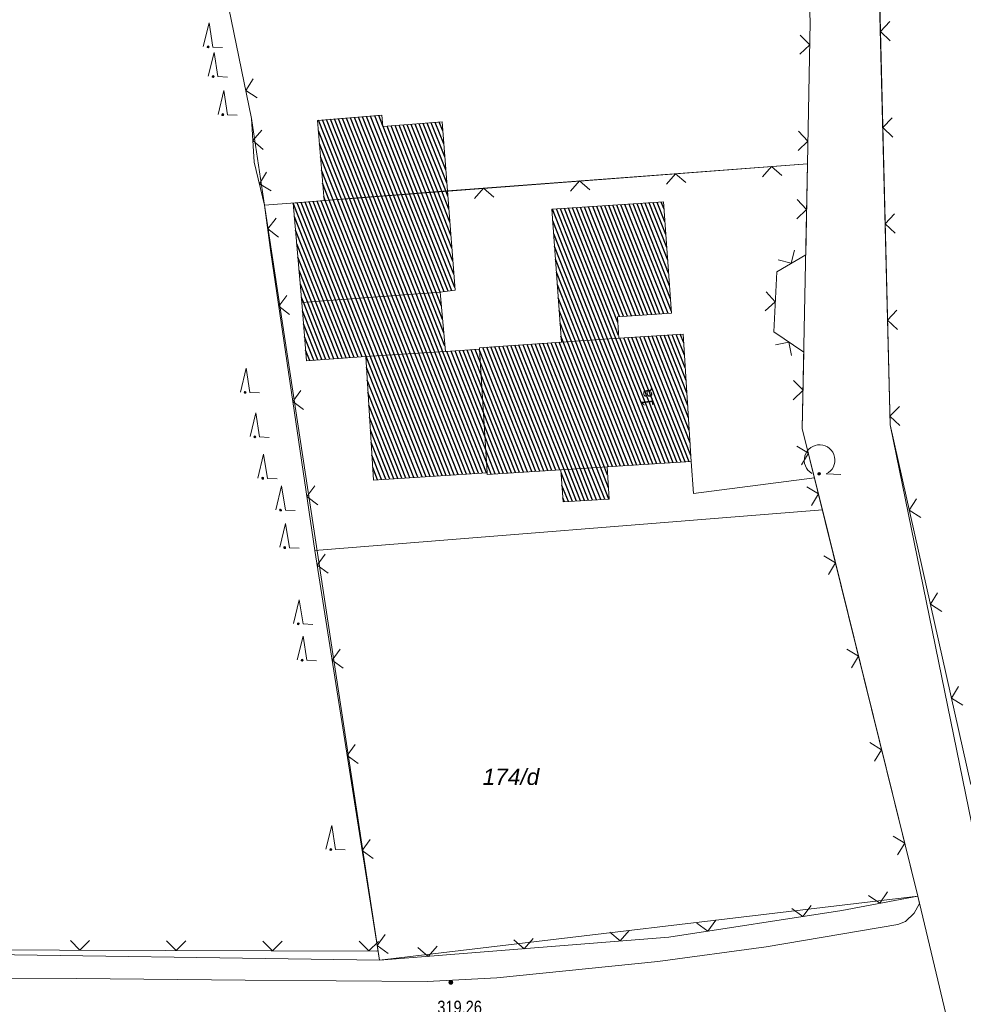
# Model space of a CAD drawing. Header units: metres. Extents: x 345144 to 348639, y 5629211 to 5635235.
# Tile 1010 of 1056: x 347412 to 347461, y 5631489 to 5631540. Entities that reach past the tile are written whole.
import ezdxf
from ezdxf.enums import TextEntityAlignment as Align

# ---------------------------------------------------------------- set-up
doc = ezdxf.new("R2010")
doc.units = ezdxf.units.M
doc.header["$MEASUREMENT"] = 0
for name, color, linetype in [('028 Geländeform', 7, 'Continuous'), ('028 Geländeform Ausg.', 7, 'Continuous'), ('081-083 Topographie', 7, 'Continuous'), ('AX Flurstück', 7, 'Continuous'), ('AX Gebäude', 7, 'Continuous'), ('Definitionslinie', 7, 'Continuous'), ('Präsentationsobjekt -Text (punktförmig)', 7, 'Continuous')]:
    doc.layers.add(name, color=color, linetype=linetype)
doc.styles.add('ARIAL', font='arial.ttf', dxfattribs={"height": 1})
doc.styles.add('ARIALIT', font='ariali.ttf', dxfattribs={"height": 1})
pattern_1 = [(111.5294117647, (0, 0), (-0.186045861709, -0.07339575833), [])]

# ---------------------------------------------------------------- blocks, each defined once
blk = doc.blocks.new('alk_043x_nrw')
h = blk.add_hatch(color=7)
edge = h.paths.add_edge_path(flags=0)
edge.add_arc((0, 0), 1, 180, 360, ccw=False)
edge.add_arc((0, 0), 1, 0, 180, ccw=False)
blk = doc.blocks.new('alk_7200_nrwx2')
at = {"true_color": 0x2e2e2e}
h = blk.add_hatch(color=250, dxfattribs=at)
edge = h.paths.add_edge_path(flags=0)
edge.add_arc((-0.020544, -0.388118), 0.055525, 180, 360, ccw=False)
edge.add_arc((-0.020544, -0.388118), 0.055525, 0, 180, ccw=False)
at = {"color": 250, "lineweight": 5, "true_color": 0x2e2e2e, "flags": 128}
blk.add_lwpolyline([(-0.298168, -0.388118), (-0.020544, 1), (0.257079, -0.388118), (0.812326, -0.388118)], dxfattribs=at)
blk.add_lwpolyline([(-0.298168, -0.388118), (-0.020544, 1), (0.257079, -0.388118), (0.812326, -0.388118)], dxfattribs=at)
at = {"color": 250, "lineweight": 5, "true_color": 0x2e2e2e}
for start, end in [(0, 180), (180, 0)]:
    blk.add_arc((-0.020544, -0.388118), 0.055525, start, end, dxfattribs=at)
blk = doc.blocks.new('alk_7100_nrwx2')
at = {"true_color": 0x2e2e2e}
h = blk.add_hatch(color=250, dxfattribs=at)
edge = h.paths.add_edge_path(flags=0)
edge.add_arc((0.024073, -0.597267), 0.057254, 180, 360, ccw=False)
edge.add_arc((0.024073, -0.597267), 0.057255, 0, 180, ccw=False)
at = {"color": 250, "lineweight": 5, "true_color": 0x2e2e2e, "flags": 128}
blk.add_lwpolyline([(0.349382, -0.597267), (1, -0.597267)], dxfattribs=at)
at = {"color": 250, "lineweight": 5, "true_color": 0x2e2e2e}
for centre, radius, start, end in [((0.024073, 0.012362), 0.690995, -61.9148169, -118.0851831), ((0.024073, -0.597267), 0.057255, 0, 180), ((0.024073, -0.597267), 0.057254, 180, 0)]:
    blk.add_arc(centre, radius, start, end, dxfattribs=at)

msp = doc.modelspace()

# ---------------------------------------------------------------- hatches: boundary and pattern name
at = {"layer": 'AX Gebäude', "true_color": 0x4f4f4f}
h = msp.add_hatch(dxfattribs=at)
h.set_pattern_fill('_USER', color=251, scale=0.2, angle=111.5294118, style=0, pattern_type=0)
h.set_pattern_definition(pattern_1)
h.paths.add_polyline_path([(347430.841, 5631534.808), (347433.913, 5631535.046), (347434.19, 5631531.468), (347427.786, 5631530.96), (347427.454, 5631535.131), (347430.795, 5631535.397)], flags=0)
h = msp.add_hatch(dxfattribs=at)
h.set_pattern_fill('_USER', color=251, scale=0.2, angle=111.5294118, style=0, pattern_type=0)
h.set_pattern_definition(pattern_1)
h.paths.add_polyline_path([(347427.786, 5631530.96), (347434.19, 5631531.468), (347434.59, 5631526.299), (347433.826, 5631526.203), (347426.64, 5631525.671), (347426.189, 5631530.833)], flags=0)
h = msp.add_hatch(dxfattribs=at)
h.set_pattern_fill('_USER', color=251, scale=0.2, angle=111.5294118, style=0, pattern_type=0)
h.set_pattern_definition(pattern_1)
h.paths.add_polyline_path([(347439.623, 5631530.509), (347445.416, 5631530.888), (347445.83, 5631525.103), (347443.02, 5631524.927), (347443.097, 5631523.812), (347440.114, 5631523.609)], flags=0)
h = msp.add_hatch(dxfattribs=at)
h.set_pattern_fill('_USER', color=251, scale=0.2, angle=111.5294118, style=0, pattern_type=0)
h.set_pattern_definition(pattern_1)
h.paths.add_polyline_path([(347426.64, 5631525.671), (347433.826, 5631526.203), (347434.086, 5631523.117), (347429.951, 5631522.853), (347426.876, 5631522.64)], flags=0)
h = msp.add_hatch(dxfattribs=at)
h.set_pattern_fill('_USER', color=251, scale=0.2, angle=111.5294118, style=0, pattern_type=0)
h.set_pattern_definition(pattern_1)
h.paths.add_polyline_path([(347435.86, 5631523.315), (347440.114, 5631523.609), (347443.097, 5631523.812), (347446.436, 5631524.026), (347446.859, 5631517.401), (347442.488, 5631517.123), (347440.091, 5631516.972), (347436.263, 5631516.734), (347436.26, 5631516.822), (347435.865, 5631523.235)], flags=0)
h = msp.add_hatch(dxfattribs=at)
h.set_pattern_fill('_USER', color=251, scale=0.2, angle=111.5294118, style=0, pattern_type=0)
h.set_pattern_definition(pattern_1)
h.paths.add_polyline_path([(347429.951, 5631522.853), (347434.086, 5631523.117), (347435.865, 5631523.235), (347436.26, 5631516.822), (347430.359, 5631516.436)], flags=0)
h = msp.add_hatch(dxfattribs=at)
h.set_pattern_fill('_USER', color=251, scale=0.2, angle=111.5294118, style=0, pattern_type=0)
h.set_pattern_definition(pattern_1)
h.paths.add_polyline_path([(347440.091, 5631516.972), (347442.488, 5631517.123), (347442.593, 5631515.452), (347440.197, 5631515.301)], flags=0)

# ---------------------------------------------------------------- linework, layer by layer
at = {"layer": '081-083 Topographie', "color": 7, "linetype": 'Continuous', "lineweight": 5, "flags": 128}
for points in [[(347451.92, 5631566.259), (347452.406, 5631556.737), (347452.406, 5631556.737), (347452.529, 5631553.498), (347452.529, 5631553.498), (347452.591, 5631551.835), (347452.591, 5631551.835), (347453.029, 5631540.234), (347453.029, 5631540.234), (347452.89, 5631532.869)], [(347417.999, 5631564.613), (347418.401, 5631562.647), (347418.401, 5631562.647), (347424.018, 5631535.225), (347424.018, 5631535.225), (347424.162, 5631532.949), (347424.162, 5631532.949), (347424.703, 5631530.722), (347424.703, 5631530.722), (347425.022, 5631528.262), (347425.022, 5631528.262), (347427.301, 5631512.783), (347427.301, 5631512.783), (347430.675, 5631491.484)], [(347430.675, 5631491.484), (347445.699, 5631492.69), (347445.699, 5631492.69), (347454.676, 5631494.077), (347454.676, 5631494.077), (347458.619, 5631494.822), (347458.619, 5631494.822), (347453.665, 5631514.891), (347453.665, 5631514.891), (347453.256, 5631516.549), (347453.256, 5631516.549), (347452.621, 5631519.121), (347452.621, 5631519.121), (347452.698, 5631523.082), (347452.698, 5631523.082), (347451.14, 5631524.134), (347451.14, 5631524.134), (347451.299, 5631527.261), (347451.299, 5631527.261), (347452.798, 5631528.143), (347452.798, 5631528.143), (347452.89, 5631532.869)], [(347434.19, 5631531.468), (347452.89, 5631532.869)], [(347446.86, 5631517.4), (347446.965, 5631515.734), (347446.965, 5631515.734), (347453.256, 5631516.549)], [(347427.301, 5631512.783), (347453.665, 5631514.891)], [(347458.619, 5631494.822), (347458.71, 5631494.434)], [(347403.92, 5631490.555), (347414.941, 5631490.544), (347414.941, 5631490.544), (347423.698, 5631490.46), (347423.698, 5631490.46), (347433.145, 5631490.388), (347433.145, 5631490.388), (347436.755, 5631490.575), (347436.755, 5631490.575), (347445.128, 5631491.414), (347445.128, 5631491.414), (347450.739, 5631492.187), (347450.739, 5631492.187), (347457.578, 5631493.336), (347457.578, 5631493.336), (347457.983, 5631493.498), (347457.983, 5631493.498), (347458.43, 5631493.932), (347458.43, 5631493.932), (347458.71, 5631494.434)]]:
    msp.add_lwpolyline(points, dxfattribs=at)
at = {"layer": 'AX Flurstück', "color": 8, "linetype": 'Continuous', "lineweight": 13, "true_color": 0x808080, "flags": 128}
for points in [[(347463.265, 5631475.318), (347458.618, 5631494.822), (347452.621, 5631519.122), (347452.889, 5631532.87), (347453.028, 5631540.234), (347452.406, 5631556.737), (347451.92, 5631566.26), (347450.998, 5631584.375), (347450.08, 5631602.389), (347453.62, 5631602.095), (347453.954, 5631594.503), (347455.141, 5631570.989), (347455.146, 5631567.403), (347455.443, 5631560.654), (347456.602, 5631542.623), (347457.184, 5631519.312), (347461.895, 5631496.28)], [(347569.62, 5631583.405), (347555.667, 5631576.252), (347541.212, 5631564.879), (347535.226, 5631555.98), (347530.174, 5631545.576), (347542.853, 5631526.38), (347553.641, 5631512.787), (347554.402, 5631511.892), (347555.009, 5631510.834), (347555.775, 5631497.099), (347554.012, 5631495.242), (347528.91, 5631486.217), (347515.47, 5631481.676), (347494.08, 5631476.52), (347470.66, 5631472.959), (347468.617, 5631472.612), (347461.895, 5631496.28), (347457.184, 5631519.312), (347456.602, 5631542.623), (347478.246, 5631543.793), (347497.848, 5631544.633), (347496.911, 5631572.819), (347495.884, 5631598.028), (347511.567, 5631597.351)], [(347417.999, 5631564.614), (347451.92, 5631566.26), (347452.406, 5631556.737), (347453.028, 5631540.234), (347452.889, 5631532.87), (347424.703, 5631530.723), (347424.018, 5631535.226), (347418.401, 5631562.648), (347417.999, 5631564.614)], [(347362.731, 5631554.83), (347418.401, 5631562.648), (347424.018, 5631535.226), (347424.703, 5631530.723), (347430.674, 5631491.484), (347406.952, 5631491.841), (347385.434, 5631492.101), (347369.672, 5631491.916), (347362.731, 5631554.83)], [(347424.703, 5631530.723), (347452.889, 5631532.87), (347452.621, 5631519.122), (347458.618, 5631494.822), (347430.674, 5631491.484), (347424.703, 5631530.723)], [(347406.952, 5631491.841), (347430.674, 5631491.484), (347458.618, 5631494.822), (347463.265, 5631475.318), (347467.462, 5631459.501), (347468.457, 5631456.088), (347459.39, 5631461.315), (347452.992, 5631461.776), (347449.472, 5631462.144), (347446.846, 5631462.966), (347413.45, 5631459.358), (347401.882, 5631458.513), (347392.343, 5631458.451), (347385.232, 5631459.94), (347369.365, 5631491.913), (347369.672, 5631491.916), (347385.434, 5631492.101), (347406.952, 5631491.841)]]:
    msp.add_lwpolyline(points, dxfattribs=at)
at = {"layer": 'AX Gebäude', "color": 7, "linetype": 'Continuous', "lineweight": 5, "flags": 128}
for points in [[(347430.841, 5631534.808), (347433.913, 5631535.046), (347434.19, 5631531.468), (347427.786, 5631530.96), (347427.454, 5631535.131), (347430.795, 5631535.397), (347430.841, 5631534.808)], [(347427.786, 5631530.96), (347434.19, 5631531.468), (347434.59, 5631526.299), (347433.826, 5631526.203), (347426.64, 5631525.671), (347426.189, 5631530.833), (347427.786, 5631530.96)], [(347439.623, 5631530.509), (347445.416, 5631530.888), (347445.83, 5631525.103), (347443.02, 5631524.927), (347443.097, 5631523.812), (347440.114, 5631523.609), (347439.623, 5631530.509)], [(347426.64, 5631525.671), (347433.826, 5631526.203), (347434.086, 5631523.117), (347429.951, 5631522.853), (347426.876, 5631522.64), (347426.64, 5631525.671)], [(347435.86, 5631523.315), (347440.114, 5631523.609), (347443.097, 5631523.812), (347446.436, 5631524.026), (347446.859, 5631517.401), (347442.488, 5631517.123), (347440.091, 5631516.972), (347436.263, 5631516.734), (347436.26, 5631516.822), (347435.865, 5631523.235), (347435.86, 5631523.315)], [(347429.951, 5631522.853), (347434.086, 5631523.117), (347435.865, 5631523.235), (347436.26, 5631516.822), (347430.359, 5631516.436), (347429.951, 5631522.853)], [(347440.091, 5631516.972), (347442.488, 5631517.123), (347442.593, 5631515.452), (347440.197, 5631515.301), (347440.091, 5631516.972)]]:
    msp.add_lwpolyline(points, dxfattribs=at)
at = {"layer": 'Definitionslinie', "color": 7, "linetype": 'Continuous', "lineweight": 5, "flags": 128}
for points in [[(347455.026, 5631570.131), (347455.21, 5631567.413), (347455.519, 5631560.659), (347456.609, 5631542.625), (347457.184, 5631519.311)], [(347418.401, 5631562.647), (347424.018, 5631535.225)], [(347452.591, 5631551.835), (347453.029, 5631540.234)], [(347453.029, 5631540.234), (347452.89, 5631532.869)], [(347457.168, 5631540.261), (347456.681, 5631539.748), (347457.192, 5631539.261)], [(347452.497, 5631538.561), (347453.007, 5631539.051), (347452.516, 5631539.56)], [(347452.497, 5631538.561), (347453.007, 5631539.051), (347452.516, 5631539.56)], [(347424.107, 5631537.28), (347423.718, 5631536.69), (347424.308, 5631536.301)], [(347424.107, 5631537.28), (347423.718, 5631536.69), (347424.308, 5631536.301)], [(347424.018, 5631535.225), (347424.162, 5631532.949)], [(347457.291, 5631535.262), (347456.804, 5631534.751), (347457.316, 5631534.264)], [(347424.557, 5631534.618), (347424.09, 5631534.087), (347424.621, 5631533.62)], [(347424.557, 5631534.618), (347424.09, 5631534.087), (347424.621, 5631533.62)], [(347452.403, 5631533.561), (347452.912, 5631534.052), (347452.422, 5631534.561)], [(347452.403, 5631533.561), (347452.912, 5631534.052), (347452.422, 5631534.561)], [(347424.162, 5631532.949), (347424.703, 5631530.722)], [(347434.19, 5631531.468), (347452.89, 5631532.869)], [(347452.89, 5631532.869), (347452.798, 5631528.143)], [(347424.8, 5631532.439), (347424.433, 5631531.836), (347425.036, 5631531.468)], [(347424.8, 5631532.439), (347424.433, 5631531.836), (347425.036, 5631531.468)], [(347446.569, 5631531.894), (347446.033, 5631532.355), (347445.572, 5631531.819)], [(347446.569, 5631531.894), (347446.033, 5631532.355), (347445.572, 5631531.819)], [(347451.555, 5631532.268), (347451.019, 5631532.729), (347450.558, 5631532.193)], [(347451.555, 5631532.268), (347451.019, 5631532.729), (347450.558, 5631532.193)], [(347441.583, 5631531.52), (347441.047, 5631531.982), (347440.586, 5631531.446)], [(347441.583, 5631531.52), (347441.047, 5631531.982), (347440.586, 5631531.446)], [(347436.597, 5631531.147), (347436.061, 5631531.608), (347435.6, 5631531.072)], [(347436.597, 5631531.147), (347436.061, 5631531.608), (347435.6, 5631531.072)], [(347452.334, 5631530.016), (347452.844, 5631530.506), (347452.354, 5631531.016)], [(347452.334, 5631530.016), (347452.844, 5631530.506), (347452.354, 5631531.016)], [(347424.703, 5631530.722), (347425.022, 5631528.262)], [(347425.294, 5631530.052), (347424.863, 5631529.492), (347425.423, 5631529.06)], [(347425.294, 5631530.052), (347424.863, 5631529.492), (347425.423, 5631529.06)], [(347457.415, 5631530.265), (347456.927, 5631529.752), (347457.44, 5631529.265)], [(347457.184, 5631519.311), (347461.369, 5631500.618), (347461.369, 5631500.618), (347483.013, 5631514.615), (347483.013, 5631514.615), (347509.916, 5631519.423), (347509.916, 5631519.423), (347523.399, 5631521.832), (347523.399, 5631521.832), (347540.384, 5631525.124), (347540.384, 5631525.124), (347543.288, 5631525.933), (347543.288, 5631525.933), (347552.674, 5631528.846)], [(347425.022, 5631528.262), (347427.301, 5631512.783)], [(347451.364, 5631527.879), (347452.049, 5631527.702), (347452.226, 5631528.386)], [(347451.364, 5631527.879), (347452.049, 5631527.702), (347452.226, 5631528.386)], [(347451.299, 5631527.261), (347452.798, 5631528.143)], [(347451.14, 5631524.134), (347451.299, 5631527.261)], [(347450.695, 5631525.224), (347451.22, 5631525.698), (347450.746, 5631526.222)], [(347450.695, 5631525.224), (347451.22, 5631525.698), (347450.746, 5631526.222)], [(347425.855, 5631526.037), (347425.433, 5631525.469), (347426.001, 5631525.047)], [(347425.855, 5631526.037), (347425.433, 5631525.469), (347426.001, 5631525.047)], [(347457.538, 5631525.268), (347457.051, 5631524.755), (347457.563, 5631524.268)], [(347451.14, 5631524.134), (347452.698, 5631523.082)], [(347452.054, 5631522.914), (347451.919, 5631523.608), (347451.225, 5631523.473)], [(347452.054, 5631522.914), (347451.919, 5631523.608), (347451.225, 5631523.473)], [(347452.698, 5631523.082), (347452.621, 5631519.121)], [(347452.15, 5631520.611), (347452.66, 5631521.102), (347452.169, 5631521.611)], [(347452.15, 5631520.611), (347452.66, 5631521.102), (347452.169, 5631521.611)], [(347426.583, 5631521.09), (347426.161, 5631520.522), (347426.729, 5631520.101)], [(347426.583, 5631521.09), (347426.161, 5631520.522), (347426.729, 5631520.101)], [(347457.662, 5631520.269), (347457.174, 5631519.758), (347457.687, 5631519.27)], [(347452.621, 5631519.121), (347453.256, 5631516.549)], [(347452.573, 5631517.23), (347452.939, 5631517.835), (347452.333, 5631518.201)], [(347452.573, 5631517.23), (347452.939, 5631517.835), (347452.333, 5631518.201)], [(347446.86, 5631517.4), (347446.965, 5631515.734)], [(347446.965, 5631515.734), (347453.256, 5631516.549)], [(347453.256, 5631516.549), (347453.665, 5631514.891)], [(347427.312, 5631516.143), (347426.89, 5631515.576), (347427.457, 5631515.154)], [(347427.312, 5631516.143), (347426.89, 5631515.576), (347427.457, 5631515.154)], [(347453.095, 5631515.115), (347453.461, 5631515.72), (347452.855, 5631516.086)], [(347453.095, 5631515.115), (347453.461, 5631515.72), (347452.855, 5631516.086)], [(347458.559, 5631515.466), (347458.181, 5631514.869), (347458.778, 5631514.49)], [(347427.301, 5631512.783), (347453.665, 5631514.891)], [(347453.665, 5631514.891), (347458.619, 5631494.822)], [(347427.301, 5631512.783), (347430.675, 5631491.484)], [(347427.839, 5631512.582), (347427.423, 5631512.01), (347427.996, 5631511.595)], [(347427.839, 5631512.582), (347427.423, 5631512.01), (347427.996, 5631511.595)], [(347453.979, 5631511.533), (347454.345, 5631512.138), (347453.739, 5631512.503)], [(347453.979, 5631511.533), (347454.345, 5631512.138), (347453.739, 5631512.503)], [(347459.651, 5631510.587), (347459.272, 5631509.99), (347459.869, 5631509.612)], [(347428.621, 5631507.644), (347428.206, 5631507.072), (347428.778, 5631506.656)], [(347428.621, 5631507.644), (347428.206, 5631507.072), (347428.778, 5631506.656)], [(347455.177, 5631506.678), (347455.543, 5631507.284), (347454.938, 5631507.649)], [(347455.177, 5631506.678), (347455.543, 5631507.284), (347454.938, 5631507.649)], [(347460.743, 5631505.709), (347460.364, 5631505.112), (347460.961, 5631504.733)], [(347429.404, 5631502.706), (347428.988, 5631502.134), (347429.56, 5631501.718)], [(347429.404, 5631502.706), (347428.988, 5631502.134), (347429.56, 5631501.718)], [(347456.376, 5631501.824), (347456.741, 5631502.429), (347456.136, 5631502.795)], [(347456.376, 5631501.824), (347456.741, 5631502.429), (347456.136, 5631502.795)], [(347430.186, 5631497.767), (347429.77, 5631497.195), (347430.342, 5631496.78)], [(347430.186, 5631497.767), (347429.77, 5631497.195), (347430.342, 5631496.78)], [(347457.574, 5631496.97), (347457.939, 5631497.575), (347457.334, 5631497.941)], [(347457.574, 5631496.97), (347457.939, 5631497.575), (347457.334, 5631497.941)], [(347456.063, 5631494.848), (347456.648, 5631494.45), (347457.046, 5631495.034)], [(347456.063, 5631494.848), (347456.648, 5631494.45), (347457.046, 5631495.034)], [(347454.676, 5631494.077), (347458.619, 5631494.822)], [(347458.619, 5631494.822), (347458.71, 5631494.434)], [(347445.699, 5631492.69), (347454.676, 5631494.077)], [(347452.088, 5631494.183), (347452.658, 5631493.765), (347453.076, 5631494.336)], [(347452.088, 5631494.183), (347452.658, 5631493.765), (347453.076, 5631494.336)], [(347458.43, 5631493.932), (347458.71, 5631494.434)], [(347447.146, 5631493.42), (347447.717, 5631493.002), (347448.135, 5631493.572)], [(347447.146, 5631493.42), (347447.717, 5631493.002), (347448.135, 5631493.572)], [(347457.578, 5631493.336), (347457.983, 5631493.498)], [(347457.983, 5631493.498), (347458.43, 5631493.932)], [(347442.633, 5631492.946), (347443.171, 5631492.487), (347443.629, 5631493.025)], [(347442.633, 5631492.946), (347443.171, 5631492.487), (347443.629, 5631493.025)], [(347450.739, 5631492.187), (347457.578, 5631493.336)], [(347414.614, 5631492.511), (347415.112, 5631492.009), (347415.614, 5631492.508)], [(347419.613, 5631492.497), (347420.112, 5631491.996), (347420.613, 5631492.494)], [(347424.613, 5631492.484), (347425.111, 5631491.982), (347425.613, 5631492.48)], [(347429.612, 5631492.47), (347430.11, 5631491.968), (347430.611, 5631492.467)], [(347430.968, 5631492.829), (347430.553, 5631492.257), (347431.125, 5631491.841)], [(347430.968, 5631492.829), (347430.553, 5631492.257), (347431.125, 5631491.841)], [(347430.675, 5631491.484), (347445.699, 5631492.69)], [(347437.649, 5631492.545), (347438.187, 5631492.087), (347438.645, 5631492.625)], [(347437.649, 5631492.545), (347438.187, 5631492.087), (347438.645, 5631492.625)], [(347369.635, 5631492.277), (347369.93, 5631492.271), (347377.493, 5631492.105), (347392.058, 5631492.072), (347430.526, 5631491.967), (347430.596, 5631491.968)], [(347432.665, 5631492.145), (347433.203, 5631491.687), (347433.661, 5631492.225)], [(347432.665, 5631492.145), (347433.203, 5631491.687), (347433.661, 5631492.225)], [(347445.128, 5631491.414), (347450.739, 5631492.187)], [(347436.755, 5631490.575), (347445.128, 5631491.414)], [(347403.92, 5631490.555), (347414.941, 5631490.544)], [(347414.941, 5631490.544), (347423.698, 5631490.46)], [(347423.698, 5631490.46), (347433.145, 5631490.388)], [(347433.145, 5631490.388), (347436.755, 5631490.575)]]:
    msp.add_lwpolyline(points, dxfattribs=at)

# ---------------------------------------------------------------- block references
at = {"layer": '028 Geländeform', "xscale": 0.125, "yscale": 0.125, "rotation": -2.326609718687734}
msp.add_blockref('alk_043x_nrw', (347434.371, 5631490.337), dxfattribs=at)
at = {"layer": '081-083 Topographie'}
for name, p, xscale, yscale, rotation in [('alk_7200_nrwx2', (347421.8, 5631539.3), 0.9005, 0.9005, -2.326609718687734), ('alk_7200_nrwx2', (347422.058, 5631537.76), 0.9005, 0.9005, -2.326609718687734), ('alk_7200_nrwx2', (347422.564, 5631535.78), 0.9005, 0.9005, -2.326609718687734), ('alk_7200_nrwx2', (347423.724, 5631521.345), 0.9005, 0.9005, -2.326036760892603), ('alk_7200_nrwx2', (347424.227, 5631519.036), 0.9005, 0.9005, -2.326609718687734), ('alk_7100_nrwx2', (347453.494, 5631517.462), 1.15275, 1.15275, -2.326609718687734), ('alk_7200_nrwx2', (347424.631, 5631516.883), 0.9005, 0.9005, -2.326609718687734), ('alk_7200_nrwx2', (347425.563, 5631515.231), 0.9005, 0.9005, -2.326609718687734), ('alk_7200_nrwx2', (347425.774, 5631513.282), 0.9005, 0.9005, -2.326609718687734), ('alk_7200_nrwx2', (347426.483, 5631509.319), 0.9005, 0.9005, -2.326036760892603), ('alk_7200_nrwx2', (347426.678, 5631507.432), 0.9005, 0.9005, -2.326609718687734), ('alk_7200_nrwx2', (347428.167, 5631497.595), 0.9005, 0.9005, -2.326609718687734)]:
    msp.add_blockref(name, p, dxfattribs=dict(at, xscale=xscale, yscale=yscale, rotation=rotation))

# ---------------------------------------------------------------- texts
at = {"layer": '028 Geländeform Ausg.', "color": 44, "true_color": 0xb27500, "style": 'ARIAL', "width": 0.8}
msp.add_text('319.26', height=0.6761367, dxfattribs=at).set_placement((347433.673, 5631488.71))
at = {"layer": 'Präsentationsobjekt -Text (punktförmig)', "color": 7, "style": 'ARIAL'}
msp.add_text('1a', height=0.5894698, rotation=96.2569052, dxfattribs=at).set_placement((347444.842, 5631520.747), align=Align.CENTER)
at = {"layer": 'Präsentationsobjekt -Text (punktförmig)', "color": 8, "true_color": 0x808080, "style": 'ARIALIT'}
msp.add_text('174/d', height=0.8421, dxfattribs=at).set_placement((347437.494, 5631501.018), align=Align.MIDDLE_CENTER)

doc.saveas('drawing.dxf')
